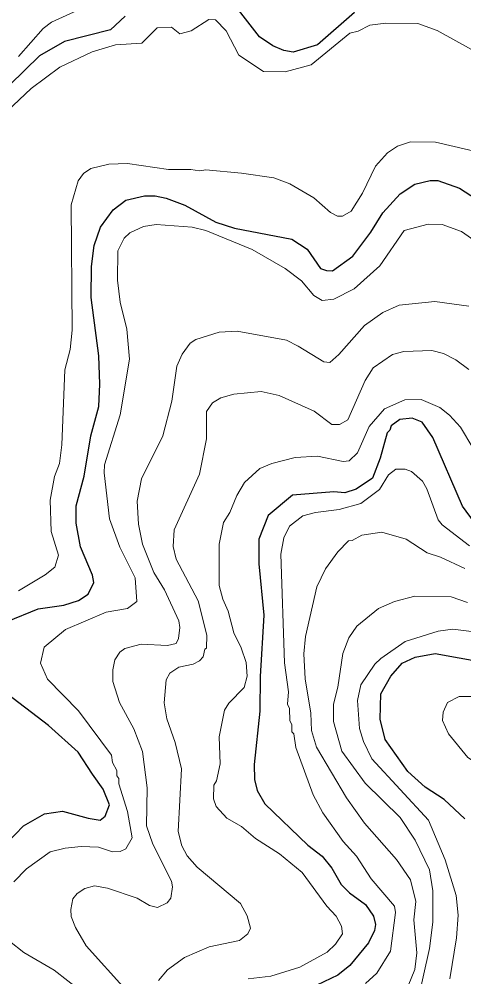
# Model space of a CAD drawing. Extents: x 673.3 to 698.5, y 6984.3 to 7012.3.
# Drawn here: x 690.807 to 691.49, y 6989.644 to 6991.114 of the extents above; entities that cross this region are included whole.
import ezdxf

# ---------------------------------------------------------------- set-up
doc = ezdxf.new("R2010")
doc.units = 0
doc.header["$LTSCALE"] = 0.032
doc.layers.add('1', color=7, linetype='Continuous', lineweight=25)
doc.layers.add('2', color=7, linetype='Continuous', lineweight=13)

msp = doc.modelspace()

# ---------------------------------------------------------------- linework, layer by layer
at = {"layer": '1'}
for points in [[(691.322, 6991.1248), (691.2654, 6991.075), (691.228, 6991.0638), (691.2138, 6991.0664), (691.1968, 6991.0734), (691.1764, 6991.0872), (691.133, 6991.1426)], [(690.9699, 6991.1189), (690.9475, 6991.0981), (690.8765, 6991.0803), (690.8382, 6991.058), (690.7241, 6990.947)], [(691.3197, 6990.7504), (691.3474, 6990.7871), (691.3655, 6990.8172), (691.3923, 6990.8464), (691.415, 6990.861), (691.4385, 6990.8665), (691.4503, 6990.8666), (691.4835, 6990.8551), (691.5099, 6990.8381)], [(690.7885, 6990.1895), (690.836, 6990.2088), (690.8755, 6990.2145), (690.8982, 6990.2219), (690.913, 6990.2315), (690.9217, 6990.2495), (690.9197, 6990.2605), (690.9011, 6990.3041), (690.8944, 6990.3405), (690.8945, 6990.3669), (690.9067, 6990.4125), (690.9173, 6990.4744), (690.9295, 6990.5194), (690.9311, 6990.5541), (690.9295, 6990.5972), (690.9174, 6990.6869), (690.918, 6990.7344), (690.9224, 6990.7668), (690.9321, 6990.7952), (690.9513, 6990.8216), (690.971, 6990.8367), (690.9995, 6990.843), (691.016, 6990.843), (691.0327, 6990.8396), (691.0616, 6990.829), (691.1093, 6990.8029), (691.1379, 6990.7933), (691.226, 6990.7765), (691.2497, 6990.7613), (691.2698, 6990.7317), (691.279, 6990.7283), (691.2883, 6990.7282), (691.3197, 6990.7504)], [(691.5066, 6990.3415), (691.4883, 6990.3664), (691.4427, 6990.4722), (691.4263, 6990.4958), (691.4109, 6990.5017), (691.3918, 6990.4999), (691.3784, 6990.4897), (691.3766, 6990.4833), (691.3725, 6990.4794), (691.3617, 6990.4404), (691.3499, 6990.4094), (691.3247, 6990.3928), (691.3073, 6990.387), (691.2907, 6990.3886), (691.2269, 6990.3837), (691.1897, 6990.352), (691.1754, 6990.3161), (691.1755, 6990.278), (691.1828, 6990.1994), (691.1771, 6990.1052), (691.177, 6990.0519), (691.1682, 6989.9699), (691.1688, 6989.9467), (691.1726, 6989.9298), (691.1845, 6989.9095), (691.2505, 6989.846), (691.2724, 6989.8289), (691.2875, 6989.8106), (691.3018, 6989.7857), (691.3146, 6989.773), (691.3391, 6989.7549), (691.3514, 6989.7367), (691.3544, 6989.7242), (691.3528, 6989.7148), (691.3438, 6989.6962), (691.3152, 6989.6611), (691.2965, 6989.6466), (691.2646, 6989.6311)], [(691.4915, 6989.8863), (691.46, 6989.9161), (691.431, 6989.935), (691.4043, 6989.9592), (691.3693, 6990.0084), (691.3619, 6990.0395), (691.3629, 6990.0786), (691.3782, 6990.1055), (691.3955, 6990.1256), (691.4152, 6990.1346), (691.4464, 6990.1401), (691.52, 6990.1272)], [(690.7879, 6989.8488), (690.8138, 6989.8755), (690.8458, 6989.8939), (690.8737, 6989.8983), (690.9128, 6989.8874), (690.9316, 6989.8846), (690.9392, 6989.8903), (690.9456, 6989.9077), (690.9363, 6989.9321), (690.9198, 6989.9551), (690.8975, 6989.989), (690.8523, 6990.0299), (690.7806, 6990.0846)]]:
    msp.add_lwpolyline(points, dxfattribs=at)
at = {"layer": '2'}
for points in [[(690.8061, 6991.0569), (690.844, 6991.1001), (690.8567, 6991.1096), (690.8963, 6991.1277)], [(691.5262, 6991.0545), (691.4493, 6991.0969), (691.4197, 6991.1076), (691.3702, 6991.1084), (691.3458, 6991.105), (691.3278, 6991.0961), (691.3152, 6991.0928), (691.2555, 6991.0443), (691.2158, 6991.0335), (691.1822, 6991.0343), (691.1443, 6991.0593), (691.1249, 6991.0963), (691.1088, 6991.1134), (691.0982, 6991.1137), (691.0714, 6991.0964), (691.0537, 6991.0918), (691.041, 6991.1019), (691.0193, 6991.1011), (690.9956, 6991.0776), (690.9549, 6991.075), (690.919, 6991.0643), (690.8693, 6991.0408), (690.8255, 6991.0079), (690.6949, 6990.885)], [(690.8061, 6990.2366), (690.8472, 6990.2609), (690.8617, 6990.2729), (690.8675, 6990.2911), (690.8562, 6990.3275), (690.8545, 6990.376), (690.8611, 6990.4122), (690.8691, 6990.432), (690.8724, 6990.4609), (690.8774, 6990.5757), (690.8853, 6990.607), (690.8887, 6990.6368), (690.8871, 6990.8295), (690.8976, 6990.8664), (690.9059, 6990.8772), (690.9169, 6990.885), (690.9447, 6990.8919), (690.9737, 6990.8926), (691.0363, 6990.8838), (691.071, 6990.8836), (691.084, 6990.8813), (691.0939, 6990.8829), (691.1487, 6990.8781), (691.1985, 6990.8706), (691.2229, 6990.8616), (691.2596, 6990.8401), (691.2856, 6990.8176), (691.2963, 6990.8121), (691.304, 6990.8121), (691.3172, 6990.8196), (691.3346, 6990.8473), (691.3547, 6990.8885), (691.3731, 6990.9093), (691.3882, 6990.9193), (691.4083, 6990.926), (691.4468, 6990.9253), (691.5193, 6990.9088)], [(691.5108, 6990.7713), (691.4865, 6990.7884), (691.4571, 6990.799), (691.4354, 6990.7997), (691.3983, 6990.7897), (691.3614, 6990.7358), (691.3218, 6990.7003), (691.2904, 6990.6846), (691.2724, 6990.6826), (691.2598, 6990.6902), (691.2408, 6990.7124), (691.2159, 6990.7313), (691.1651, 6990.7606), (691.0937, 6990.7901), (691.0726, 6990.795), (691.0177, 6990.799), (690.9981, 6990.7958), (690.9772, 6990.7863), (690.9682, 6990.7782), (690.9587, 6990.7589), (690.9579, 6990.7138), (690.962, 6990.6796), (690.9726, 6990.6384), (690.9766, 6990.5924), (690.962, 6990.5067), (690.9383, 6990.4298), (690.9375, 6990.418), (690.9457, 6990.347), (690.9618, 6990.3037), (690.9855, 6990.2565), (690.988, 6990.2204), (690.9736, 6990.2093), (690.9408, 6990.2037), (690.8783, 6990.1773), (690.8456, 6990.1498), (690.8398, 6990.1256), (690.8505, 6990.1007), (690.8981, 6990.0525), (690.9487, 6989.9841), (690.9506, 6989.9727), (690.9571, 6989.9607), (690.9572, 6989.9522), (690.9603, 6989.9485), (690.9604, 6989.94), (690.9734, 6989.8975), (690.9807, 6989.8571), (690.9709, 6989.8404), (690.9623, 6989.8365), (690.9504, 6989.8357), (690.9291, 6989.8429), (690.9024, 6989.8438), (690.8776, 6989.8414), (690.8546, 6989.8356), (690.8182, 6989.8096), (690.7987, 6989.7895)], [(690.9711, 6989.6237), (690.9101, 6989.6915), (690.8937, 6989.7198), (690.8871, 6989.7364), (690.8863, 6989.747), (690.8895, 6989.7637), (690.8959, 6989.772), (690.9081, 6989.7794), (690.9229, 6989.7834), (690.9427, 6989.7802), (690.9884, 6989.7646), (691.0074, 6989.7535), (691.0196, 6989.7505), (691.0342, 6989.7573), (691.0401, 6989.7646), (691.0425, 6989.7821), (691.0409, 6989.7905), (691.0122, 6989.8476), (691.0029, 6989.8757), (691.0035, 6989.9339), (690.9963, 6989.99), (690.983, 6990.0248), (690.9614, 6990.0651), (690.9508, 6990.0973), (690.9507, 6990.1151), (690.9541, 6990.1305), (690.9618, 6990.1423), (690.9694, 6990.1479), (690.9944, 6990.1548), (691.0351, 6990.1524), (691.0481, 6990.1556), (691.0516, 6990.1633), (691.0539, 6990.1802), (691.0524, 6990.1907), (691.0303, 6990.2382), (691.0137, 6990.2649), (690.9967, 6990.308), (690.9906, 6990.3387), (690.9881, 6990.3741), (690.9949, 6990.4083), (691.028, 6990.4744), (691.0418, 6990.5278), (691.0491, 6990.5814), (691.0577, 6990.6002), (691.0697, 6990.6167), (691.0783, 6990.6225), (691.1145, 6990.6336), (691.1421, 6990.6354), (691.2175, 6990.6216), (691.2359, 6990.6124), (691.275, 6990.5881), (691.2842, 6990.5873), (691.2983, 6990.5995), (691.3376, 6990.6442), (691.3656, 6990.6642), (691.3908, 6990.6752), (691.4454, 6990.681), (691.4979, 6990.6736)], [(691.0805, 6989.8123), (691.0649, 6989.8296), (691.0567, 6989.8449), (691.0515, 6989.867), (691.0563, 6989.963), (691.0466, 6990.0034), (691.0338, 6990.0402), (691.0296, 6990.0647), (691.0329, 6990.1), (691.0387, 6990.11), (691.0521, 6990.1192), (691.0746, 6990.124), (691.0841, 6990.1289), (691.0896, 6990.1351), (691.0923, 6990.1472), (691.0947, 6990.1486), (691.0954, 6990.1685), (691.0819, 6990.221), (691.0483, 6990.2854), (691.0435, 6990.3045), (691.0454, 6990.33), (691.0841, 6990.4155), (691.0948, 6990.4698), (691.0948, 6990.512), (691.1039, 6990.5255), (691.1168, 6990.5327), (691.1366, 6990.5385), (691.1789, 6990.5424), (691.2066, 6990.5366), (691.2603, 6990.5126), (691.2876, 6990.4922), (691.2993, 6990.4922), (691.3118, 6990.4993), (691.3385, 6990.5594), (691.3511, 6990.579), (691.3804, 6990.5994), (691.3979, 6990.6042), (691.4411, 6990.6054), (691.4589, 6990.601), (691.4778, 6990.5912), (691.498, 6990.5765)], [(691.1589, 6989.6409), (691.1939, 6989.6448), (691.2384, 6989.6586), (691.2801, 6989.6818), (691.2931, 6989.6942), (691.304, 6989.7097), (691.3024, 6989.7216), (691.294, 6989.7371), (691.2798, 6989.7523), (691.2417, 6989.8042), (691.2069, 6989.8325), (691.1703, 6989.8561), (691.1484, 6989.8749), (691.1261, 6989.8873), (691.1098, 6989.9053), (691.1054, 6989.9171), (691.1062, 6989.9382), (691.1102, 6989.9448), (691.1159, 6989.9709), (691.1143, 6990.0125), (691.1224, 6990.0533), (691.1291, 6990.0639), (691.1525, 6990.0882), (691.1575, 6990.1055), (691.1558, 6990.1263), (691.1482, 6990.1489), (691.1366, 6990.1719), (691.1281, 6990.2052), (691.1199, 6990.2236), (691.1143, 6990.2448), (691.1142, 6990.308), (691.1212, 6990.3414), (691.1305, 6990.3568), (691.1413, 6990.3832), (691.1532, 6990.403), (691.1768, 6990.4243), (691.195, 6990.4319), (691.2313, 6990.4414), (691.2655, 6990.4431), (691.3048, 6990.4352), (691.3142, 6990.436), (691.3266, 6990.4484), (691.3449, 6990.4889), (691.3681, 6990.5162), (691.3996, 6990.5301), (691.4246, 6990.5302), (691.4531, 6990.5182), (691.4681, 6990.5062), (691.485, 6990.4877), (691.5038, 6990.4561)], [(691.4991, 6990.3059), (691.4568, 6990.3377), (691.4506, 6990.3458), (691.4331, 6990.3934), (691.4265, 6990.4051), (691.4097, 6990.4197), (691.4001, 6990.4235), (691.3856, 6990.4235), (691.3743, 6990.4148), (691.3608, 6990.3924), (691.3322, 6990.3709), (691.2988, 6990.3617), (691.2623, 6990.3569), (691.243, 6990.3518), (691.2224, 6990.3356), (691.2137, 6990.318), (691.2088, 6990.2926), (691.2145, 6990.1262)], [(691.4048, 6989.6302), (691.4147, 6989.6548), (691.418, 6989.6806), (691.4132, 6989.7311), (691.4164, 6989.7594), (691.4082, 6989.7926), (691.3865, 6989.824), (691.3374, 6989.8796), (691.3097, 6989.9188), (691.2637, 6989.9963), (691.2562, 6990.0223), (691.2551, 6990.0487), (691.2462, 6990.1014), (691.2445, 6990.1399), (691.2471, 6990.1665), (691.2644, 6990.2426), (691.2778, 6990.2703), (691.2967, 6990.2965), (691.3129, 6990.3134), (691.3185, 6990.3137), (691.3335, 6990.3219), (691.3644, 6990.3268), (691.4018, 6990.3161), (691.4341, 6990.2947), (691.4546, 6990.2882), (691.4919, 6990.271)], [(691.4959, 6990.2185), (691.4708, 6990.2272), (691.4148, 6990.2282), (691.3838, 6990.22), (691.3592, 6990.2093), (691.3257, 6990.1821), (691.3137, 6990.1644), (691.3041, 6990.1405), (691.2968, 6990.0887), (691.2902, 6990.0623), (691.2902, 6990.0357), (691.3026, 6989.9901), (691.3386, 6989.9411), (691.3922, 6989.8883), (691.4155, 6989.8538), (691.4376, 6989.8079), (691.4424, 6989.7759), (691.4424, 6989.7275), (691.4376, 6989.6872), (691.4179, 6989.6002)], [(691.4686, 6989.6408), (691.4791, 6989.7037), (691.4815, 6989.7385), (691.4784, 6989.7686), (691.4617, 6989.8237), (691.4359, 6989.8845), (691.3487, 6989.9788), (691.3358, 6990.005), (691.3298, 6990.0252), (691.3269, 6990.0682), (691.3321, 6990.092), (691.3536, 6990.1237), (691.3626, 6990.1328), (691.3999, 6990.1588), (691.4509, 6990.1744)], [(691.4509, 6990.1744), (691.4732, 6990.1776), (691.527, 6990.1712)], [(691.2145, 6990.1262), (691.2209, 6990.0816), (691.2193, 6990.0625), (691.2226, 6990.056), (691.2227, 6990.0368), (691.2258, 6990.0311), (691.2262, 6990.02), (691.2291, 6990.0169), (691.2322, 6989.9958), (691.2586, 6989.9234), (691.2736, 6989.8957), (691.305, 6989.8518), (691.3254, 6989.8289), (691.3476, 6989.7945), (691.3838, 6989.7524), (691.3854, 6989.7425), (691.3774, 6989.6831), (691.3565, 6989.6494), (691.3392, 6989.6338)], [(691.0213, 6989.6383), (691.0351, 6989.6546), (691.0611, 6989.6734), (691.0987, 6989.69), (691.1457, 6989.6997), (691.1581, 6989.7096), (691.1622, 6989.7184), (691.1573, 6989.7374), (691.1472, 6989.7563), (691.0805, 6989.8123)], [(690.7921, 6989.6984), (690.8143, 6989.681), (690.8608, 6989.6542), (690.9026, 6989.6214)]]:
    msp.add_lwpolyline(points, dxfattribs=at)
msp.add_lwpolyline([(691.4966, 6989.9807), (691.4664, 6990.0168), (691.4572, 6990.0376), (691.4587, 6990.0504), (691.4652, 6990.0652), (691.4832, 6990.0742), (691.5014, 6990.0743), (691.527, 6990.0653), (691.5355, 6990.0587), (691.5641, 6990.0452), (691.6094, 6990.0348), (691.6255, 6990.0222), (691.6317, 6990.0016), (691.6273, 6989.9831), (691.6145, 6989.9702), (691.5995, 6989.9609), (691.5656, 6989.9562), (691.5304, 6989.9586)], close=True, dxfattribs=at)

doc.saveas('drawing.dxf')
